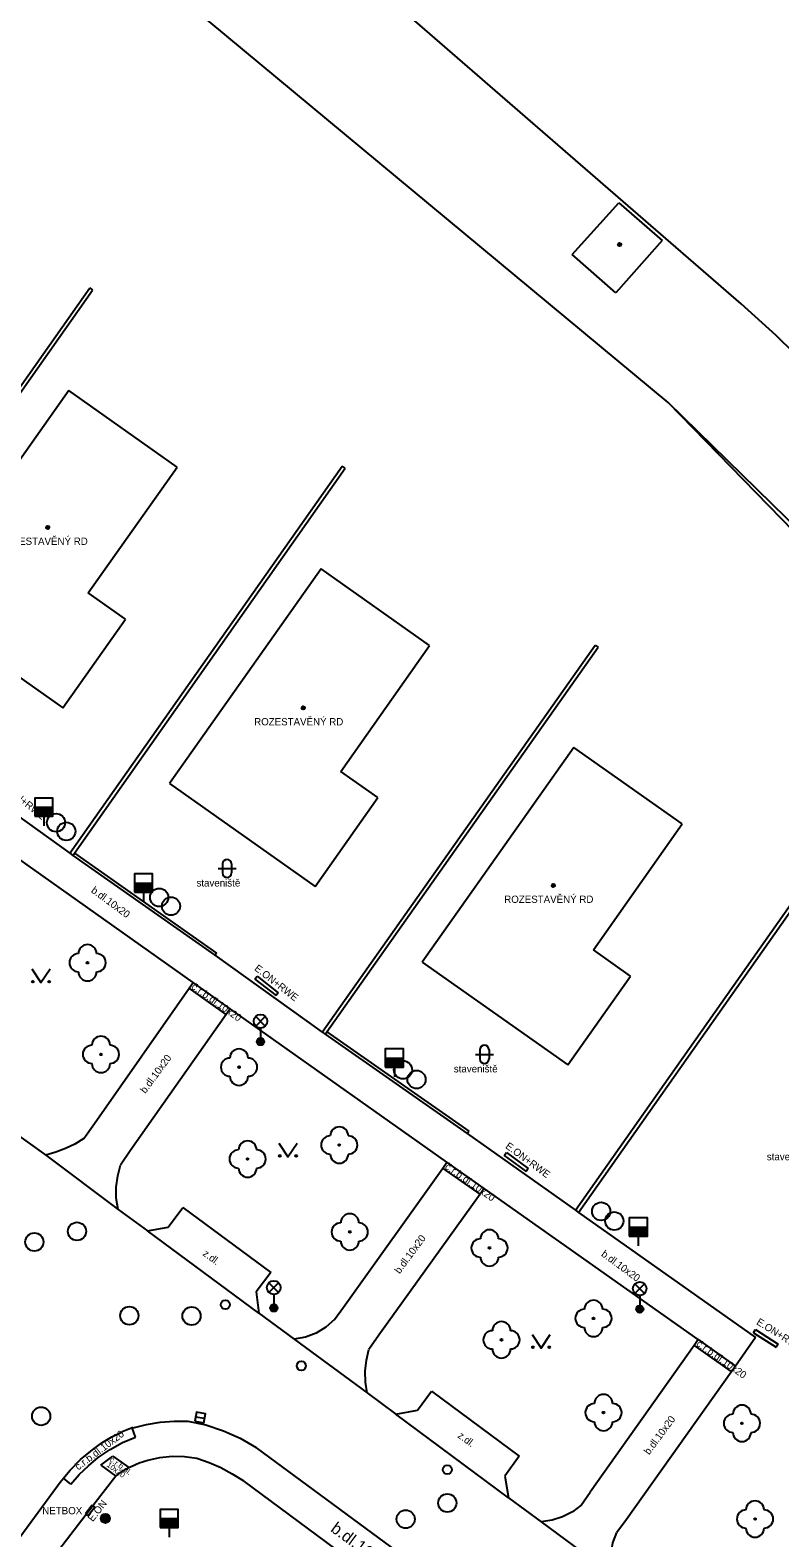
# Model space of a CAD drawing. Extents: x -598233 to -596890, y -1157848 to -1156431.
# Drawn here: x -597505.6 to -597464.3, y -1156833.9 to -1156751 of the extents above; entities that cross this region are included whole.
import ezdxf

# ---------------------------------------------------------------- set-up
doc = ezdxf.new("R2010")
doc.units = 0
for name, color, linetype in [('Level 10', 7, 'Continuous'), ('Level 11', 7, 'Continuous'), ('Level 22', 7, 'Continuous'), ('Level 24', 7, 'Continuous'), ('Level 25', 7, 'Continuous'), ('Level 26', 7, 'Continuous'), ('Level 27', 7, 'Continuous'), ('Level 28', 7, 'Continuous'), ('Level 33', 7, 'Continuous'), ('Level 36', 7, 'Continuous'), ('Level 39', 7, 'Continuous'), ('Level 40', 7, 'Continuous'), ('Level 41', 7, 'Continuous'), ('Level 42', 7, 'Continuous'), ('Level 5', 7, 'Continuous'), ('Level 51', 7, 'Continuous'), ('Level 52', 7, 'Continuous'), ('Level 7', 7, 'Continuous')]:
    doc.layers.add(name, color=color, linetype=linetype)

msp = doc.modelspace()

# ---------------------------------------------------------------- linework, layer by layer
at = {"layer": 'Level 10'}
for points in [[(-597506.64, -1156811.49), (-597504.71, -1156812.89)], [(-597504.71, -1156812.89), (-597500.73, -1156815.87)], [(-597497.97, -1156816.84), (-597497.17, -1156815.76)], [(-597497.17, -1156815.76), (-597492.34, -1156819.33)], [(-597500.73, -1156815.87), (-597499.12, -1156817.04)], [(-597499.12, -1156817.04), (-597497.97, -1156816.84)], [(-597492.34, -1156819.33), (-597493.13, -1156820.41)], [(-597493.13, -1156820.41), (-597493, -1156821.57)], [(-597493, -1156821.57), (-597491.04, -1156823)], [(-597491.04, -1156823), (-597487.03, -1156825.96)], [(-597487.03, -1156825.96), (-597485.46, -1156827.13)], [(-597484.27, -1156826.91), (-597483.49, -1156825.86)], [(-597483.49, -1156825.86), (-597478.67, -1156829.43)], [(-597485.46, -1156827.13), (-597484.27, -1156826.91)], [(-597502.14, -1156829.08), (-597501.62, -1156828.71), (-597501.08, -1156828.38), (-597500.5, -1156828.1)], [(-597499.91, -1156827.87), (-597499.95, -1156827.88), (-597500.5, -1156828.1)], [(-597499.91, -1156827.87), (-597499.17, -1156827.69), (-597498.41, -1156827.57)], [(-597498.41, -1156827.57), (-597497.65, -1156827.51), (-597496.89, -1156827.51)], [(-597496.89, -1156827.51), (-597495.9, -1156827.72), (-597494.94, -1156828.04), (-597494.01, -1156828.45), (-597493.13, -1156828.95)], [(-597503.92, -1156830.87), (-597503.74, -1156830.65), (-597503.39, -1156830.22), (-597502.79, -1156829.62), (-597502.14, -1156829.08)], [(-597483.93, -1156835.73), (-597493.13, -1156828.95)], [(-597478.67, -1156829.43), (-597479.46, -1156830.53)], [(-597479.46, -1156830.53), (-597479.26, -1156831.73)], [(-597514.13, -1156844.75), (-597503.92, -1156830.87)], [(-597479.26, -1156831.73), (-597477.46, -1156833.04)], [(-597477.46, -1156833.04), (-597473.46, -1156836.01)]]:
    msp.add_lwpolyline(points, dxfattribs=at)
at = {"layer": 'Level 11'}
for points in [[(-597517.26, -1156786.47), (-597502.29, -1156765.21)], [(-597421.41, -1156821.88), (-597470.48, -1156771.51)], [(-597503.38, -1156796.29), (-597488.41, -1156775.01)], [(-597489.51, -1156806.12), (-597474.5, -1156784.85)], [(-597509.26, -1156792.08), (-597503.38, -1156796.29)], [(-597496.6, -1156803.39), (-597508.33, -1156795.09)], [(-597475.58, -1156815.92), (-597460.95, -1156795.14)], [(-597503.13, -1156796.28), (-597495.32, -1156801.78)], [(-597495.41, -1156801.9), (-597489.51, -1156806.12)], [(-597502.02, -1156811.14), (-597496.82, -1156803.71), (-597496.6, -1156803.39)], [(-597494.56, -1156804.84), (-597496.6, -1156803.39)], [(-597494.78, -1156805.16), (-597496.82, -1156803.71)], [(-597494.56, -1156804.84), (-597494.78, -1156805.16), (-597500.06, -1156812.65)], [(-597482.65, -1156813.28), (-597494.56, -1156804.84)], [(-597489.26, -1156806.11), (-597481.45, -1156811.57)], [(-597502.61, -1156811.98), (-597502.02, -1156811.14)], [(-597481.54, -1156811.69), (-597475.58, -1156815.92), (-597475.42, -1156816.04)], [(-597502.61, -1156811.98), (-597503.1, -1156812.28), (-597503.62, -1156812.53), (-597504.16, -1156812.73), (-597504.71, -1156812.89)], [(-597500.06, -1156812.65), (-597500.59, -1156813.43)], [(-597488.34, -1156821.24), (-597482.88, -1156813.6), (-597482.65, -1156813.28)], [(-597480.6, -1156814.72), (-597482.65, -1156813.28)], [(-597500.73, -1156815.87), (-597500.83, -1156815.26), (-597500.83, -1156814.64), (-597500.75, -1156814.03), (-597500.59, -1156813.43)], [(-597480.83, -1156815.04), (-597482.88, -1156813.6)], [(-597480.6, -1156814.72), (-597480.83, -1156815.04), (-597486.4, -1156822.79)], [(-597468.83, -1156823.03), (-597480.6, -1156814.72)], [(-597475.42, -1156816.04), (-597465.69, -1156822.92)], [(-597493, -1156821.57), (-597499.12, -1156817.04)], [(-597488.84, -1156821.93), (-597488.34, -1156821.24)], [(-597488.84, -1156821.93), (-597489.31, -1156822.34), (-597489.84, -1156822.67), (-597490.43, -1156822.89), (-597491.04, -1156823)], [(-597486.4, -1156822.79), (-597486.95, -1156823.57)], [(-597468.83, -1156823.03), (-597469.06, -1156823.35), (-597474.78, -1156831.41)], [(-597468.83, -1156823.03), (-597466.79, -1156824.48)], [(-597465.69, -1156822.92), (-597466.79, -1156824.48), (-597467.01, -1156824.8), (-597467.02, -1156824.81)], [(-597487.03, -1156825.96), (-597487.12, -1156825.36), (-597487.14, -1156824.76), (-597487.08, -1156824.16), (-597486.95, -1156823.57)], [(-597469.06, -1156823.35), (-597467.01, -1156824.8)], [(-597467.02, -1156824.81), (-597472.77, -1156832.91)], [(-597479.26, -1156831.73), (-597485.46, -1156827.13)], [(-597499.77, -1156828.39), (-597499.95, -1156827.88)], [(-597501.82, -1156829.51), (-597501.17, -1156829.06), (-597500.49, -1156828.69), (-597499.77, -1156828.39)], [(-597503.33, -1156830.98), (-597502.87, -1156830.45), (-597502.36, -1156829.96), (-597501.82, -1156829.51)], [(-597501.68, -1156829.93), (-597501.02, -1156829.43)], [(-597501.68, -1156829.93), (-597500.86, -1156830.53)], [(-597501.02, -1156829.43), (-597500.14, -1156830.06)], [(-597500.86, -1156830.53), (-597500.46, -1156830.24), (-597500.14, -1156830.06), (-597500.02, -1156830), (-597499.57, -1156829.8), (-597499.1, -1156829.65)], [(-597499.1, -1156829.65), (-597498.43, -1156829.5), (-597497.76, -1156829.44)], [(-597497.76, -1156829.44), (-597497.07, -1156829.45), (-597496.4, -1156829.55)], [(-597496.4, -1156829.55), (-597495.73, -1156829.78), (-597495.08, -1156830.06), (-597494.46, -1156830.4)], [(-597503.33, -1156830.98), (-597503.74, -1156830.65)], [(-597500.86, -1156830.53), (-597502.11, -1156832.16)], [(-597494.46, -1156830.4), (-597493.86, -1156830.78)], [(-597477.01, -1156843.25), (-597493.86, -1156830.78)], [(-597475.27, -1156832.13), (-597474.78, -1156831.41)], [(-597502.11, -1156832.16), (-597502.48, -1156832.64)], [(-597475.27, -1156832.13), (-597475.75, -1156832.49), (-597476.29, -1156832.77), (-597476.86, -1156832.96), (-597477.46, -1156833.04)], [(-597502.48, -1156832.64), (-597507.67, -1156839.38)], [(-597472.77, -1156832.91), (-597473.31, -1156833.63)], [(-597473.46, -1156836.01), (-597473.6, -1156835.42), (-597473.62, -1156834.81), (-597473.52, -1156834.2), (-597473.31, -1156833.63)]]:
    msp.add_lwpolyline(points, dxfattribs=at)
at = {"layer": 'Level 22'}
for centre in [(-597502.41, -1156802.31), (-597501.67, -1156807.35), (-597494.08, -1156808.05), (-597488.57, -1156812.33), (-597493.61, -1156813.1), (-597487.99, -1156817.11), (-597480.31, -1156817.99), (-597474.59, -1156821.86), (-597479.65, -1156823.04), (-597474.04, -1156827.04), (-597466.43, -1156827.63), (-597465.71, -1156832.89)]:
    msp.add_circle(centre, 0.05, dxfattribs=at)
for centre, start, end in [((-597502.41, -1156801.81), 0, 180), ((-597502.91, -1156802.31), 90, 270), ((-597501.91, -1156802.31), 270, 90), ((-597502.41, -1156802.81), 180, 0), ((-597501.67, -1156806.85), 0, 180), ((-597502.17, -1156807.35), 90, 270), ((-597501.17, -1156807.35), 270, 90), ((-597494.58, -1156808.05), 90, 270), ((-597494.08, -1156807.55), 0, 180), ((-597493.58, -1156808.05), 270, 90), ((-597501.67, -1156807.85), 180, 0), ((-597494.08, -1156808.55), 180, 0), ((-597488.57, -1156811.83), 0, 180), ((-597493.61, -1156812.6), 0, 180), ((-597489.07, -1156812.33), 90, 270), ((-597488.07, -1156812.33), 270, 90), ((-597494.11, -1156813.1), 90, 270), ((-597493.11, -1156813.1), 270, 90), ((-597488.57, -1156812.83), 180, 0), ((-597493.61, -1156813.6), 180, 0), ((-597488.49, -1156817.11), 90, 270), ((-597487.99, -1156816.61), 0, 180), ((-597487.49, -1156817.11), 270, 90), ((-597480.81, -1156817.99), 90, 270), ((-597480.31, -1156817.49), 0, 180), ((-597479.81, -1156817.99), 270, 90), ((-597487.99, -1156817.61), 180, 0), ((-597480.31, -1156818.49), 180, 0), ((-597475.09, -1156821.86), 90, 270), ((-597474.59, -1156821.36), 0, 180), ((-597474.09, -1156821.86), 270, 90), ((-597479.65, -1156822.54), 0, 180), ((-597474.59, -1156822.36), 180, 0), ((-597480.15, -1156823.04), 90, 270), ((-597479.15, -1156823.04), 270, 90), ((-597479.65, -1156823.54), 180, 0), ((-597474.54, -1156827.04), 90, 270), ((-597474.04, -1156826.54), 0, 180), ((-597473.54, -1156827.04), 270, 90), ((-597466.43, -1156827.13), 0, 180), ((-597466.93, -1156827.63), 90, 270), ((-597465.93, -1156827.63), 270, 90), ((-597474.04, -1156827.54), 180, 0), ((-597466.43, -1156828.13), 180, 0), ((-597466.21, -1156832.89), 90, 270), ((-597465.71, -1156832.39), 0, 180), ((-597465.21, -1156832.89), 270, 90), ((-597465.71, -1156833.39), 180, 0)]:
    msp.add_arc(centre, 0.5, start, end, dxfattribs=at)
at = {"layer": 'Level 24'}
for points in [[(-597502.16, -1156832.12), (-597502.53, -1156832.6)], [(-597502, -1156832.24), (-597502.37, -1156832.72)], [(-597502.16, -1156832.12), (-597502.11, -1156832.16)], [(-597502.11, -1156832.16), (-597502, -1156832.24)], [(-597502.53, -1156832.6), (-597502.48, -1156832.64)], [(-597502.48, -1156832.64), (-597502.37, -1156832.72)]]:
    msp.add_lwpolyline(points, dxfattribs=at)
at = {"layer": 'Level 25'}
for radius in [0.25, 0.2, 0.15, 0.1, 0.05]:
    msp.add_circle((-597501.43, -1156832.86), radius, dxfattribs=at)
at = {"layer": 'Level 26'}
for points in [[(-597493.21, -1156803.21), (-597493.09, -1156803.05)], [(-597493.21, -1156803.21), (-597492.04, -1156804.12)], [(-597493.09, -1156803.05), (-597491.92, -1156803.96)], [(-597491.92, -1156803.96), (-597492.04, -1156804.12)], [(-597479.5, -1156812.91), (-597479.38, -1156812.75)], [(-597479.5, -1156812.91), (-597478.3, -1156813.79)], [(-597479.38, -1156812.75), (-597478.18, -1156813.63)], [(-597478.18, -1156813.63), (-597478.3, -1156813.79)], [(-597465.79, -1156822.65), (-597465.68, -1156822.48)], [(-597465.68, -1156822.48), (-597464.43, -1156823.27)], [(-597465.79, -1156822.65), (-597464.54, -1156823.44)], [(-597464.43, -1156823.27), (-597464.54, -1156823.44)]]:
    msp.add_lwpolyline(points, dxfattribs=at)
at = {"layer": 'Level 27'}
msp.add_line((-597496.4659, -1156827.2651), (-597495.9741, -1156827.3549), dxfattribs=at)
msp.add_lwpolyline([(-597496.5109, -1156827.511), (-597496.019, -1156827.6009), (-597495.9291, -1156827.109), (-597496.421, -1156827.0191)], close=True, dxfattribs=at)
for centre in [(-597504.14, -1156794.61), (-597503.58, -1156795.09), (-597498.47, -1156798.72), (-597497.82, -1156799.2), (-597485.06, -1156808.2), (-597484.32, -1156808.73), (-597474.17, -1156815.98), (-597502.99, -1156817.08), (-597473.45, -1156816.51), (-597505.33, -1156817.6599), (-597500.11, -1156821.71), (-597496.69, -1156821.73), (-597504.96, -1156827.24), (-597482.63, -1156832.01), (-597484.92, -1156832.9)]:
    msp.add_circle(centre, 0.5, dxfattribs=at)
at = {"layer": 'Level 28'}
for p, q in [((-597505.31, -1156793.76), (-597504.31, -1156793.76)), ((-597505.31, -1156793.81), (-597504.31, -1156793.81)), ((-597505.31, -1156793.86), (-597504.31, -1156793.86)), ((-597505.31, -1156793.91), (-597504.31, -1156793.91)), ((-597505.31, -1156793.96), (-597504.31, -1156793.96)), ((-597505.31, -1156794.01), (-597504.31, -1156794.01)), ((-597505.31, -1156794.06), (-597504.31, -1156794.06)), ((-597505.31, -1156794.11), (-597504.31, -1156794.11)), ((-597505.31, -1156794.16), (-597504.31, -1156794.16)), ((-597505.31, -1156794.21), (-597504.31, -1156794.21)), ((-597504.81, -1156794.26), (-597504.81, -1156794.79)), ((-597499.83, -1156797.93), (-597498.83, -1156797.93)), ((-597499.83, -1156797.98), (-597498.83, -1156797.98)), ((-597499.83, -1156798.03), (-597498.83, -1156798.03)), ((-597499.83, -1156798.08), (-597498.83, -1156798.08)), ((-597499.83, -1156798.13), (-597498.83, -1156798.13)), ((-597499.83, -1156798.18), (-597498.83, -1156798.18)), ((-597499.83, -1156798.23), (-597498.83, -1156798.23)), ((-597499.83, -1156798.28), (-597498.83, -1156798.28)), ((-597499.83, -1156798.33), (-597498.83, -1156798.33)), ((-597499.83, -1156798.38), (-597498.83, -1156798.38)), ((-597499.33, -1156798.43), (-597499.33, -1156798.96)), ((-597486.04, -1156807.55), (-597485.04, -1156807.55)), ((-597486.04, -1156807.6), (-597485.04, -1156807.6)), ((-597486.04, -1156807.65), (-597485.04, -1156807.65)), ((-597486.04, -1156807.7), (-597485.04, -1156807.7)), ((-597486.04, -1156807.75), (-597485.04, -1156807.75)), ((-597486.04, -1156807.8), (-597485.04, -1156807.8)), ((-597486.04, -1156807.85), (-597485.04, -1156807.85)), ((-597486.04, -1156807.9), (-597485.04, -1156807.9)), ((-597486.04, -1156807.95), (-597485.04, -1156807.95)), ((-597486.04, -1156808), (-597485.04, -1156808)), ((-597485.54, -1156808.05), (-597485.54, -1156808.58)), ((-597472.63, -1156816.84), (-597471.63, -1156816.84)), ((-597472.63, -1156816.89), (-597471.63, -1156816.89)), ((-597472.63, -1156816.94), (-597471.63, -1156816.94)), ((-597472.63, -1156816.99), (-597471.63, -1156816.99)), ((-597472.63, -1156817.04), (-597471.63, -1156817.04)), ((-597472.63, -1156817.09), (-597471.63, -1156817.09)), ((-597472.63, -1156817.14), (-597471.63, -1156817.14)), ((-597472.63, -1156817.19), (-597471.63, -1156817.19)), ((-597472.63, -1156817.24), (-597471.63, -1156817.24)), ((-597472.63, -1156817.29), (-597471.63, -1156817.29)), ((-597472.13, -1156817.34), (-597472.13, -1156817.87)), ((-597498.42, -1156832.86), (-597497.42, -1156832.86)), ((-597498.42, -1156832.91), (-597497.42, -1156832.91)), ((-597498.42, -1156832.96), (-597497.42, -1156832.96)), ((-597498.42, -1156833.01), (-597497.42, -1156833.01)), ((-597498.42, -1156833.06), (-597497.42, -1156833.06)), ((-597498.42, -1156833.11), (-597497.42, -1156833.11)), ((-597498.42, -1156833.16), (-597497.42, -1156833.16)), ((-597498.42, -1156833.21), (-597497.42, -1156833.21)), ((-597498.42, -1156833.26), (-597497.42, -1156833.26)), ((-597498.42, -1156833.31), (-597497.42, -1156833.31)), ((-597497.92, -1156833.36), (-597497.92, -1156833.89))]:
    msp.add_line(p, q, dxfattribs=at)
for points in [[(-597505.31, -1156794.26), (-597504.31, -1156794.26), (-597504.31, -1156793.26), (-597505.31, -1156793.26)], [(-597499.83, -1156798.43), (-597498.83, -1156798.43), (-597498.83, -1156797.43), (-597499.83, -1156797.43)], [(-597486.04, -1156808.05), (-597485.04, -1156808.05), (-597485.04, -1156807.05), (-597486.04, -1156807.05)], [(-597472.63, -1156817.34), (-597471.63, -1156817.34), (-597471.63, -1156816.34), (-597472.63, -1156816.34)], [(-597498.42, -1156833.36), (-597497.42, -1156833.36), (-597497.42, -1156832.36), (-597498.42, -1156832.36)]]:
    msp.add_lwpolyline(points, close=True, dxfattribs=at)
for centre in [(-597494.83, -1156821.11), (-597490.65, -1156824.47), (-597482.63, -1156830.18)]:
    msp.add_circle(centre, 0.25, dxfattribs=at)
at = {"layer": 'Level 33'}
for p, q in [((-597493.165, -1156805.79), (-597492.635, -1156805.26)), ((-597493.165, -1156805.26), (-597492.635, -1156805.79)), ((-597492.9, -1156805.9), (-597492.9, -1156806.65)), ((-597492.435, -1156820.43), (-597491.905, -1156819.9)), ((-597492.435, -1156819.9), (-597491.905, -1156820.43)), ((-597472.315, -1156820.49), (-597471.785, -1156819.96)), ((-597472.315, -1156819.96), (-597471.785, -1156820.49)), ((-597492.17, -1156820.54), (-597492.17, -1156821.29)), ((-597472.05, -1156820.6), (-597472.05, -1156821.35))]:
    msp.add_line(p, q, dxfattribs=at)
for centre, radius in [((-597492.9, -1156805.525), 0.375), ((-597492.9, -1156806.65), 0.2), ((-597492.9, -1156806.65), 0.1445), ((-597492.9, -1156806.65), 0.0876), ((-597492.17, -1156820.165), 0.375), ((-597472.05, -1156820.225), 0.375), ((-597492.17, -1156821.29), 0.2), ((-597492.17, -1156821.29), 0.1445), ((-597492.17, -1156821.29), 0.0876), ((-597472.05, -1156821.35), 0.2), ((-597472.05, -1156821.35), 0.1445), ((-597472.05, -1156821.35), 0.0876)]:
    msp.add_circle(centre, radius, dxfattribs=at)
at = {"layer": 'Level 36'}
for p, q in [((-597495.236, -1156797.126), (-597494.236, -1156797.126)), ((-597494.986, -1156796.876), (-597494.986, -1156797.376)), ((-597494.486, -1156796.876), (-597494.486, -1156797.376)), ((-597481.086, -1156807.346), (-597480.086, -1156807.346)), ((-597480.836, -1156807.096), (-597480.836, -1156807.596)), ((-597480.336, -1156807.096), (-597480.336, -1156807.596))]:
    msp.add_line(p, q, dxfattribs=at)
for points in [[(-597505.47, -1156802.65), (-597504.97, -1156803.4), (-597504.47, -1156802.65)], [(-597491.89, -1156812.23), (-597491.39, -1156812.98), (-597490.89, -1156812.23)], [(-597477.97, -1156822.75), (-597477.47, -1156823.5), (-597476.97, -1156822.75)]]:
    msp.add_lwpolyline(points, dxfattribs=at)
for centre in [(-597505.4202, -1156803.3498), (-597504.5208, -1156803.3498), (-597491.8402, -1156812.9298), (-597490.9408, -1156812.9298), (-597477.9202, -1156823.4498), (-597477.0208, -1156823.4498)]:
    msp.add_circle(centre, 0.05, dxfattribs=at)
for centre, start, end in [((-597494.7357, -1156796.8763), 0, 180), ((-597494.7357, -1156797.3763), 180, 0), ((-597480.5857, -1156807.0963), 0, 180), ((-597480.5857, -1156807.5963), 180, 0)]:
    msp.add_arc(centre, 0.25, start, end, dxfattribs=at)
at = {"layer": 'Level 39'}
for centre, radius in [((-597473.1599, -1156762.83), 0.09), ((-597473.1599, -1156762.83), 0.0398), ((-597504.6, -1156778.38), 0.09), ((-597504.6, -1156778.38), 0.0398), ((-597490.55, -1156788.3), 0.09), ((-597490.55, -1156788.3), 0.0398), ((-597476.8, -1156798.06), 0.09), ((-597476.8, -1156798.06), 0.0398)]:
    msp.add_circle(centre, radius, dxfattribs=at)
at = {"layer": 'Level 5'}
for points in [[(-597503.44, -1156770.85), (-597511.78, -1156782.65)], [(-597497.48, -1156775.06), (-597503.44, -1156770.85)], [(-597502.37, -1156781.98), (-597497.48, -1156775.06)], [(-597489.56, -1156780.66), (-597497.9, -1156792.46)], [(-597483.6, -1156784.87), (-597489.56, -1156780.66)], [(-597511.78, -1156782.65), (-597503.77, -1156788.3)], [(-597500.32, -1156783.42), (-597502.37, -1156781.98)], [(-597503.77, -1156788.3), (-597500.32, -1156783.42)], [(-597488.48, -1156791.79), (-597483.6, -1156784.87)], [(-597475.68, -1156790.47), (-597484.01, -1156802.27)], [(-597469.72, -1156794.68), (-597475.68, -1156790.47)], [(-597486.44, -1156793.23), (-597488.48, -1156791.79)], [(-597497.9, -1156792.46), (-597489.89, -1156798.12)], [(-597489.89, -1156798.12), (-597486.44, -1156793.23)], [(-597474.6, -1156801.6), (-597469.72, -1156794.68)], [(-597472.56, -1156803.04), (-597474.6, -1156801.6)], [(-597484.01, -1156802.27), (-597476.01, -1156807.93)], [(-597476.01, -1156807.93), (-597472.56, -1156803.04)]]:
    msp.add_lwpolyline(points, dxfattribs=at)
at = {"layer": 'Level 51'}
for points in [[(-597470.48, -1156771.51), (-597532.2, -1156720.3)], [(-597466.48, -1156766.09), (-597498.9099, -1156737.94)], [(-597464.55, -1156767.83), (-597466.48, -1156766.09)], [(-597433.59, -1156798.21), (-597464.55, -1156767.83)], [(-597416.76, -1156824.02), (-597470.48, -1156771.51)]]:
    msp.add_lwpolyline(points, dxfattribs=at)
at = {"layer": 'Level 52'}
for points in [[(-597475.77, -1156763.38), (-597473.19, -1156760.53)], [(-597473.19, -1156760.53), (-597470.82, -1156762.6)], [(-597470.82, -1156762.6), (-597473.36, -1156765.49)], [(-597473.36, -1156765.49), (-597475.77, -1156763.38)]]:
    msp.add_lwpolyline(points, dxfattribs=at)
at = {"layer": 'Level 7'}
for points in [[(-597502.29, -1156765.21), (-597502.13, -1156765.33)], [(-597517.1, -1156786.58), (-597517.01, -1156786.46), (-597502.13, -1156765.33)], [(-597503.22, -1156796.41), (-597503.13, -1156796.28), (-597488.25, -1156775.13)], [(-597488.25, -1156775.13), (-597488.41, -1156775.01)], [(-597489.35, -1156806.23), (-597489.26, -1156806.11), (-597474.34, -1156784.97)], [(-597474.5, -1156784.85), (-597474.34, -1156784.97)], [(-597475.42, -1156816.04), (-597460.79, -1156795.26)], [(-597503.38, -1156796.29), (-597503.22, -1156796.41), (-597495.41, -1156801.9)], [(-597495.41, -1156801.9), (-597495.32, -1156801.78)], [(-597489.51, -1156806.12), (-597489.35, -1156806.23), (-597481.54, -1156811.69)], [(-597481.54, -1156811.69), (-597481.45, -1156811.57)]]:
    msp.add_lwpolyline(points, dxfattribs=at)

# ---------------------------------------------------------------- texts
at = {"layer": 'Level 40'}
for s, height, rotation, p in [('b.dl.10x20', 0.4, 323.603543, (-597502.25, -1156798.41)), ('č.r.b.dl.10x20', 0.4, 324.744815, (-597496.74, -1156803.71)), ('b.dl.10x20', 0.4, 53.603543, (-597499.23, -1156809.53)), ('č.r.b.dl.10x20', 0.4, 324.744815, (-597482.8, -1156813.6)), ('b.dl.10x20', 0.4, 53.603543, (-597485.25, -1156819.44)), ('z.dl.', 0.4, 323.394521, (-597496.11, -1156818.37)), ('b.dl.10x20', 0.4, 323.603543, (-597474.2, -1156818.4)), ('č.r.b.dl.10x20', 0.4, 324.744815, (-597468.98, -1156823.34)), ('b.dl.10x20', 0.4, 53.603543, (-597471.53, -1156829.39)), ('č.r.b.dl.10x20', 0.4, 37, (-597502.92, -1156830.23)), ('z.dl.', 0.4, 323.394521, (-597482.09, -1156828.38)), ('10x20', 0.3, 324, (-597501.39, -1156829.98)), ('č.r.b.dl.', 0.3, 324, (-597501.22, -1156829.69)), ('b.dl.10x20', 0.65, 323.603543, (-597489.09, -1156833.53))]:
    msp.add_text(s, height=height, rotation=rotation, dxfattribs=at).set_placement(p)
at = {"layer": 'Level 41'}
for s, p in [('ROZESTAVĚNÝ RD', (-597507.3, -1156779.34)), ('ROZESTAVĚNÝ RD', (-597493.25, -1156789.26)), ('ROZESTAVĚNÝ RD', (-597479.5, -1156799.02)), ('NETBOX', (-597504.9, -1156832.63))]:
    msp.add_text(s, height=0.4, dxfattribs=at).set_placement(p)
for s, rotation, p in [('E.ON+RWE', 321, (-597507.15, -1156792.67)), ('E.ON+RWE', 322, (-597493.27, -1156802.69)), ('E.ON+RWE', 323.601685, (-597479.47, -1156812.47)), ('E.ON+RWE', 328, (-597465.67, -1156822.16)), ('E.ON', 52, (-597502.12, -1156833.07))]:
    msp.add_text(s, height=0.4, rotation=rotation, dxfattribs=at).set_placement(p)
at = {"layer": 'Level 42'}
for p in [(-597496.42, -1156798.12), (-597482.27, -1156808.34), (-597465.06, -1156813.17)]:
    msp.add_text('staveniště', height=0.4, dxfattribs=at).set_placement(p)

doc.saveas('drawing.dxf')
